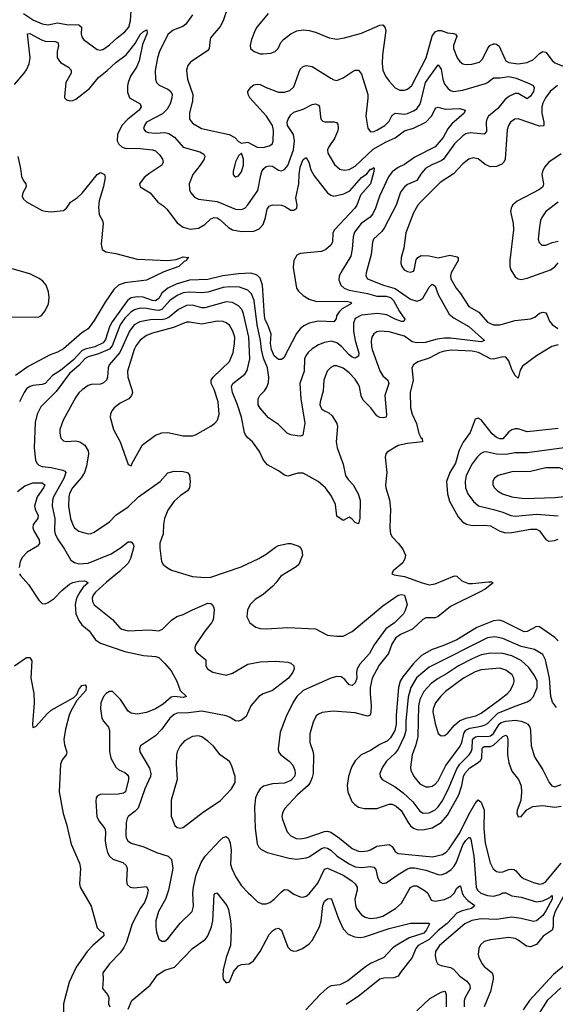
# Model space of a CAD drawing. Header units: inches. Extents: x 1682530 to 1839546, y 640742 to 791647.
# Tile 770 of 923: x 1771145 to 1774632, y 741086 to 747498. Entities that reach past the tile are written whole.
import ezdxf

# ---------------------------------------------------------------- set-up
doc = ezdxf.new("R2010")
doc.units = ezdxf.units.IN
doc.header["$MEASUREMENT"] = 0
doc.layers.add('B7774', color=7, linetype='Continuous')

msp = doc.modelspace()

# ---------------------------------------------------------------- linework, layer by layer
at = {"layer": 'B7774', "color": 5}
for points, elevation in [([(1771170, 747537.8), (1771235.5, 747495.5), (1771290, 747470.6), (1771330, 747463.9), (1771390, 747477), (1771450, 747466.3), (1771530, 747465.8), (1771546.5, 747450), (1771545, 747405), (1771550, 747386), (1771561.1, 747370), (1771650, 747304.4), (1771670, 747300.4), (1771690, 747307.2), (1771730, 747334.9), (1771779, 747381), (1771830, 747418.5), (1771854.3, 747450), (1771866.6, 747490), (1771873.7, 747590)], 640), ([(1772494.8, 747570), (1772470.1, 747490), (1772450, 747454.5), (1772390, 747382), (1772384.4, 747370), (1772377.8, 747310), (1772370, 747297.6), (1772257.4, 747222.6), (1772239.8, 747200.2), (1772231.1, 747170), (1772237.3, 747110), (1772272, 747010), (1772269.3, 746970), (1772249.3, 746890), (1772250.2, 746850.2), (1772270, 746824.4), (1772328.2, 746790), (1772509.6, 746749.6), (1772546, 746730), (1772570, 746704.4), (1772590, 746694.4), (1772630, 746700.2), (1772690, 746667.6), (1772730, 746665.9), (1772770, 746676.5), (1772789.8, 746690.2), (1772795.7, 746710), (1772797, 746777), (1772790.5, 746810), (1772751.1, 746870), (1772643.4, 746990), (1772631.7, 747010), (1772629.1, 747030.9), (1772650, 747059.5), (1772670, 747073.5), (1772690, 747079.1), (1772710, 747076.3), (1772750, 747055.8), (1772830, 747026.6), (1772870, 747026.7), (1772903.5, 747036.5), (1772930, 747061.6), (1772970, 747175.3), (1772990, 747194.3), (1773010, 747199.6), (1773050, 747193.1), (1773170, 747117.3), (1773190, 747106), (1773210, 747102.6), (1773250, 747118.9), (1773310, 747159.6), (1773330, 747169), (1773350.2, 747170.2), (1773370, 747142.4), (1773410.8, 747010), (1773412.6, 746987.4), (1773399, 746870), (1773411.8, 746791.8), (1773430, 746768.8), (1773450, 746770.3), (1773470, 746778.2), (1773521.7, 746810), (1773550, 746837.4), (1773570, 746875.8), (1773590, 746888.6), (1773650, 746883.5), (1773670, 746886.9), (1773710, 746904.1), (1773730, 746918.6), (1773750, 746944.9), (1773757.3, 746962.7), (1773787.9, 747090), (1773870, 747204.9), (1773890, 747176.4), (1773899.3, 747110), (1773910, 747078.9), (1773931.4, 747051.4), (1773950, 747038), (1773970, 747031.2), (1774030, 747038.5), (1774177.5, 747082.5), (1774191.5, 747088.5), (1774230, 747119.7), (1774270, 747118.8), (1774330, 747129.3), (1774376.8, 747116.8), (1774462.7, 747082.7), (1774488, 747070), (1774494.8, 747054.8), (1774491, 747030), (1774470, 747000.4), (1774450, 746983.1), (1774390, 747017.5), (1774370, 747016.9), (1774330, 746998.3), (1774304.3, 746975.7), (1774259.1, 746920.9), (1774196.8, 746870), (1774185.4, 746850), (1774182, 746830), (1774183.8, 746770), (1774170, 746752.1), (1774077.7, 746762.3), (1774050, 746754.9), (1774030, 746742.4), (1773976.8, 746690), (1773905.3, 746590), (1773890, 746578), (1773827.5, 746552.5), (1773790, 746530.5), (1773760.7, 746499.3), (1773730.1, 746449.9), (1773670, 746423.9), (1773650.1, 746409.9), (1773625, 746375), (1773595, 746290), (1773518.6, 746141.4), (1773502.1, 746117.9), (1773448.4, 746070), (1773441, 746050), (1773434.3, 745970), (1773400.2, 745850), (1773399.1, 745830), (1773410.4, 745810), (1773513.1, 745770), (1773590, 745746.7), (1773690, 745677.1), (1773730, 745666.2), (1773750, 745671), (1773770, 745684.1), (1773810, 745755.6), (1773830, 745775.2), (1773840.5, 745770), (1773850, 745763.7), (1773868.8, 745708.8), (1773940.1, 745580.1), (1773974, 745554), (1774070, 745501.2), (1774170.4, 745409.7), (1774150, 745400.7), (1773950, 745424.7), (1773910, 745425.1), (1773862.3, 745417.7), (1773783.9, 745396.1), (1773730, 745393.3), (1773701.3, 745401.3), (1773650, 745437.6), (1773550, 745466.5), (1773489.5, 745470.5), (1773470, 745465.3), (1773450, 745452.3), (1773438.5, 745430), (1773433.9, 745406.1), (1773435, 745370), (1773440.7, 745350), (1773490, 745211.5), (1773510, 745179.7), (1773542.8, 745150), (1773548.6, 745130), (1773521.2, 745050), (1773533.3, 744926.7), (1773530.3, 744909.7), (1773514.4, 744905.6), (1773490, 744907.7), (1773470, 744918.7), (1773431.3, 744970), (1773381.4, 745021.4), (1773368.9, 745048.9), (1773356.7, 745110), (1773347.5, 745130), (1773330, 745156.5), (1773290, 745198.3), (1773250, 745228.4), (1773210, 745244.3), (1773190, 745243.4), (1773170, 745233.6), (1773147.3, 745210), (1773124.8, 745150), (1773120.5, 745079.5), (1773100.7, 745010), (1773099.1, 744990), (1773110, 744964.2), (1773128.4, 744950), (1773157.4, 744937.4), (1773179.4, 744919.4), (1773209.4, 744869.4), (1773214.5, 744850), (1773205.8, 744750), (1773211.1, 744710), (1773250, 744603), (1773266.1, 744530), (1773283.3, 744503.3), (1773316.5, 744470), (1773349.1, 744410), (1773360.7, 744370), (1773359.5, 744250), (1773350, 744215.3), (1773330, 744222.7), (1773310, 744245.2), (1773290, 744258), (1773250, 744237), (1773210, 744266), (1773200, 744340), (1773175.7, 744395.7), (1773135.9, 744450), (1773087.9, 744490), (1772990, 744544.8), (1772955.5, 744544.5), (1772890, 744526.3), (1772870, 744531.5), (1772830, 744560.5), (1772759.3, 744599.3), (1772731.5, 744630), (1772706.3, 744686.3), (1772660.7, 744750), (1772630, 744774.5), (1772614.5, 744794.5), (1772607.4, 744810), (1772587.9, 744910), (1772562.8, 744990), (1772529.9, 745070), (1772523.9, 745110), (1772532.5, 745130), (1772611.1, 745190), (1772626.1, 745213.9), (1772643.4, 745290), (1772636.5, 745430), (1772602.2, 745582.2), (1772591.2, 745610), (1772570, 745634.8), (1772530, 745657), (1772490, 745660.5), (1772350, 745621.9), (1772330, 745622.7), (1772270, 745638.7), (1772230, 745636), (1772178.5, 745610), (1772118.5, 745561.5), (1772095.2, 745550), (1772070, 745544.4), (1772010, 745545.6), (1771970, 745540.3), (1771926.5, 745530), (1771890, 745510.4), (1771858.7, 745470), (1771795.7, 745330), (1771727.9, 745250), (1771719.8, 745230), (1771715.4, 745170), (1771708.8, 745150), (1771690, 745133.7), (1771670, 745125), (1771610, 745121.7), (1771590, 745115.1), (1771551.5, 745088.5), (1771530, 745067.3), (1771510, 745040.7), (1771426.9, 744890), (1771406.3, 744830), (1771405.8, 744805.9), (1771412.3, 744772.3), (1771430, 744756.3), (1771450.4, 744750.4), (1771510, 744754.9), (1771537.3, 744750), (1771568.4, 744728.4), (1771590.2, 744690), (1771592.1, 744670), (1771580.1, 744590), (1771567.1, 744550), (1771544.7, 744515.3), (1771488.6, 744450), (1771470, 744412.1), (1771464.6, 744390), (1771463.1, 744330), (1771476.1, 744250), (1771490, 744208.5), (1771501.3, 744190), (1771530, 744167.3), (1771590, 744149.1), (1771610, 744151.5), (1771630, 744160.8), (1771730, 744228.1), (1771770, 744271.4), (1771850, 744326.2), (1771917.2, 744390), (1772058.3, 744490), (1772110, 744546.8), (1772150, 744558), (1772210, 744556.5), (1772237.3, 744550), (1772250, 744531), (1772254.9, 744490), (1772250.3, 744450), (1772237.1, 744430), (1772190, 744397.3), (1772150, 744362.3), (1772110, 744303), (1772088.4, 744250), (1772080.2, 744210), (1772078.9, 744150), (1772057.7, 744090), (1772056.8, 744056.8), (1772067.9, 743970), (1772078.9, 743950), (1772107.6, 743927.6), (1772133.9, 743913.9), (1772270, 743872.4), (1772350, 743865.2), (1772390, 743867.7), (1772585.8, 743934.2), (1772702, 743990), (1772750, 744018), (1772810, 744064.2), (1772830, 744073.6), (1772890, 744086.3), (1772910, 744086), (1772962.8, 744070), (1772970, 744064), (1772982.8, 744042.8), (1772986.4, 744010), (1772963, 743950), (1772945.8, 743934.1), (1772844.7, 743875.3), (1772813.1, 743830), (1772793.4, 743810), (1772730, 743754), (1772678.2, 743721.8), (1772645.5, 743690), (1772627.4, 743652.6), (1772623.6, 743610), (1772642.4, 743570), (1772682.6, 743542.6), (1772710, 743534.3), (1772750, 743531.3), (1772890, 743540.2), (1773070, 743531.3), (1773149.6, 743489.6), (1773210, 743482.5), (1773250, 743484.4), (1773310, 743513.4), (1773510, 743681.8), (1773609.7, 743750), (1773630, 743754.2), (1773650.6, 743750), (1773668, 743690), (1773655.6, 743650), (1773643.1, 743630), (1773586, 743570), (1773527.8, 743532.2), (1773453.3, 743426.7), (1773422.5, 743370), (1773359.8, 743300.2), (1773342.5, 743270), (1773337.5, 743250), (1773338.9, 743210), (1773330, 743180.4), (1773310, 743161.5), (1773290, 743166), (1773261.8, 743201.8), (1773238, 743218), (1773210, 743219.8), (1773170, 743209.8), (1772990, 743129.9), (1772950, 743090.5), (1772925.4, 743054.6), (1772879.6, 742960.3), (1772841.2, 742858.8), (1772827.2, 742750), (1772830.3, 742730), (1772845.3, 742710), (1772899.5, 742670), (1772923, 742643), (1772936.6, 742610), (1772938.4, 742590), (1772934.1, 742570), (1772910, 742543.4), (1772870, 742525.8), (1772790, 742521.8), (1772733, 742507), (1772711, 742489), (1772695.4, 742464.6), (1772680.6, 742430), (1772674.5, 742370), (1772678.8, 742230), (1772691.5, 742131.5), (1772702.4, 742110), (1772715.9, 742095.9), (1772755, 742075), (1772898.3, 742038.3), (1772950, 742031.6), (1773010, 742039), (1773030, 742047.2), (1773110, 742100.4), (1773130, 742106.3), (1773150, 742102.5), (1773170, 742089.5), (1773210.8, 742050.8), (1773290, 742001), (1773330, 741982.4), (1773370, 741976.6), (1773430, 741982.5), (1773450, 741980.2), (1773463, 741963), (1773474, 741914), (1773485.3, 741890), (1773490, 741883), (1773510, 741872.7), (1773530, 741877.6), (1773608, 741932), (1773670, 741967.7), (1773690, 741974.3), (1773715, 741975), (1773790, 741958.6), (1773870, 741930.8), (1773890, 741930.1), (1773919.1, 741940.9), (1773955.1, 741964.9), (1773974.8, 741985.2), (1773988.9, 742011.1), (1774030, 742124.6), (1774050, 742153.7), (1774070, 742173.2), (1774073, 742173), (1774082.3, 742162.3), (1774102, 742050), (1774116.1, 741850), (1774125.1, 741830), (1774147.3, 741810), (1774190, 741793.6), (1774230, 741789.5), (1774270, 741800.5), (1774290, 741813), (1774310, 741813.1), (1774350, 741791.9), (1774410, 741784.1), (1774510, 741754.4), (1774550, 741759), (1774597.4, 741782.6), (1774610, 741794.7), (1774612.9, 741792.9), (1774611.7, 741770), (1774570, 741693.9), (1774550, 741664.7), (1774510, 741630.6), (1774490, 741625.2), (1774410, 741645.5), (1774350, 741652.8), (1774250, 741639.2), (1774150, 741642.3), (1774087.7, 741632.3), (1774043.8, 741610), (1773878.9, 741470), (1773852, 741430), (1773850, 741404.7), (1773857.4, 741370), (1773868.4, 741348.4), (1773890, 741337.7), (1773950, 741325.2), (1773970, 741314.4), (1774011.3, 741270), (1774056.8, 741236.8), (1774076.4, 741210), (1774078.5, 741190), (1774044.6, 741130), (1774039.5, 741110), (1774039.1, 741070)], 660), ([(1772761.9, 747538.1), (1772688.9, 747450), (1772678, 747430), (1772654.9, 747370), (1772645.5, 747330), (1772647.7, 747310), (1772671, 747290), (1772710, 747275.8), (1772730, 747275.3), (1772779.7, 747280.3), (1772809, 747290), (1772826.6, 747310), (1772845.6, 747350), (1772863, 747370), (1772910, 747406.5), (1772950, 747425.5), (1772990, 747431.5), (1773030, 747427.9), (1773070, 747416.9), (1773160.8, 747380.8), (1773210, 747372.3), (1773259.6, 747380.4), (1773370, 747410.2), (1773490, 747462.7), (1773510, 747464.9), (1773522.6, 747450), (1773528, 747428), (1773506.2, 747270), (1773504.7, 747210), (1773510.1, 747170.1), (1773526.9, 747130), (1773550, 747098), (1773590, 747054.6), (1773619.5, 747039.5), (1773650, 747039.2), (1773670, 747046.5), (1773698, 747070), (1773791.6, 747250), (1773830.5, 747390), (1773850, 747419.4), (1773870, 747428.8), (1773890, 747428.1), (1773930, 747412.7), (1773969.3, 747409.3), (1773983, 747403), (1773990.2, 747390), (1773968.3, 747330), (1773969.6, 747309.6), (1773994, 747250), (1774010, 747226), (1774031, 747211), (1774050, 747206.7), (1774088.5, 747208.5), (1774138.8, 747221.2), (1774158.7, 747241.3), (1774191.2, 747308.8), (1774206.9, 747330), (1774230, 747341.5), (1774240.7, 747340.7), (1774250, 747339.8), (1774266.7, 747326.7), (1774303.2, 747243.2), (1774310.8, 747230.8), (1774330, 747219.7), (1774390, 747211.6), (1774450, 747220.2), (1774490, 747238.8), (1774530, 747278), (1774550, 747290.2), (1774570, 747287.7), (1774611.6, 747231.6), (1774630, 747216.6), (1774690, 747193.3)], 680), ([(1772270.3, 747530), (1772226.9, 747470), (1772206.4, 747453.6), (1772144.2, 747430), (1772110, 747401), (1772055.2, 747290), (1772041.6, 747250), (1772027.4, 747167.4), (1772027.9, 747110), (1772036.5, 747090), (1772052, 747072), (1772110, 747046.2), (1772129.5, 747029.5), (1772136.6, 747010), (1772136, 746990), (1772123.5, 746950), (1772104, 746916), (1772073.9, 746886.1), (1771971.3, 746830), (1771956.3, 746810), (1771951.3, 746790), (1771963.1, 746770), (1771983, 746763), (1772030, 746759.8), (1772090, 746763), (1772116.6, 746756.6), (1772153.2, 746733.2), (1772210, 746667.2), (1772318.4, 746638.4), (1772343.2, 746623.2), (1772350.3, 746610), (1772346.7, 746590), (1772320.8, 746550), (1772272.3, 746490), (1772248, 746430), (1772250.3, 746390), (1772259.6, 746370), (1772283, 746343), (1772308.4, 746328.4), (1772430, 746315.1), (1772550, 746264.8), (1772590, 746262.3), (1772610, 746270.2), (1772630, 746291.6), (1772694.6, 746385.4), (1772713.9, 746486.1), (1772721.8, 746510), (1772735.3, 746530), (1772750, 746542), (1772770, 746547.5), (1772790, 746544.3), (1772830, 746518.4), (1772850, 746515), (1772870, 746522.6), (1772890, 746549.1), (1772928.1, 746650), (1772934.3, 746710), (1772927.2, 746750), (1772889.5, 746810), (1772887.2, 746830), (1772892.6, 746850), (1772910, 746877.6), (1772930, 746895.5), (1772990, 746915), (1773050, 746945), (1773070, 746950.2), (1773090, 746941.3), (1773096.5, 746930), (1773102.9, 746862.9), (1773107.9, 746847.9), (1773118.2, 746838.2), (1773132.2, 746832.2), (1773192.1, 746832), (1773207.8, 746827.7), (1773216.9, 746816.9), (1773219.2, 746790), (1773214.2, 746770), (1773194.6, 746725.4), (1773157.7, 746670), (1773149.4, 746650), (1773150.2, 746630), (1773194.3, 746554.3), (1773230, 746525.2), (1773258, 746518), (1773290, 746523.5), (1773330, 746544.7), (1773445.9, 746654.1), (1773530, 746702.4), (1773590.5, 746729.5), (1773650, 746775.4), (1773710, 746792), (1773789.9, 746830.1), (1773827.1, 746870), (1773854.7, 746925.2), (1773870, 746929.2), (1773915.1, 746915.1), (1774010, 746919), (1774045.5, 746910), (1774038, 746890), (1773959, 746821), (1773933.1, 746786.9), (1773901.2, 746730), (1773850, 746669.8), (1773717, 746603), (1773650, 746554.6), (1773610, 746536.1), (1773570, 746506.6), (1773545.9, 746474.1), (1773486.8, 746350), (1773461.8, 746270), (1773445.1, 746234.9), (1773427.3, 746212.7), (1773368.6, 746170), (1773325.3, 746114.7), (1773316.1, 746083.9), (1773310, 746004), (1773301.7, 745958.3), (1773245.6, 745870), (1773225.4, 745830), (1773223.6, 745803.6), (1773236.5, 745770), (1773257.2, 745750), (1773290, 745736.6), (1773410, 745715.4), (1773470, 745697.7), (1773530, 745697.2), (1773558.2, 745690), (1773578.6, 745670), (1773616.8, 745596.8), (1773653.1, 745546.9), (1773646.2, 745533.8), (1773630, 745533.3), (1773590, 745547.3), (1773535.3, 745575.3), (1773474.9, 745585.1), (1773370, 745574.2), (1773330, 745551.4), (1773317.7, 745522.3), (1773318.6, 745470), (1773329.3, 745409.3), (1773352.5, 745327.6), (1773350, 745306.6), (1773330, 745294.3), (1773310, 745299.9), (1773290, 745315.5), (1773241, 745370), (1773210, 745394.8), (1773175.1, 745404.9), (1773130, 745396.8), (1773090, 745381.4), (1773050, 745355.6), (1773023.2, 745330), (1773007.6, 745310), (1773000.2, 745290), (1772996.4, 745210), (1772968.8, 745130), (1772974.7, 745030), (1773002.4, 744870), (1772988.5, 744791.5), (1772973.8, 744786.2), (1772952.3, 744787.7), (1772910, 744794.8), (1772885.4, 744805.4), (1772830, 744861.1), (1772764.4, 744904.4), (1772710, 744968.5), (1772698.5, 744990), (1772697.8, 745030), (1772707.6, 745050), (1772738.2, 745081.8), (1772754.1, 745105.9), (1772764.7, 745135.3), (1772767.3, 745170), (1772757.3, 745230), (1772733.2, 745293.2), (1772718.1, 745350), (1772711.7, 745410), (1772691.2, 745510), (1772671.7, 745670), (1772654, 745714), (1772630, 745736.1), (1772575.5, 745755.5), (1772510, 745759.5), (1772470, 745753.3), (1772370, 745723.5), (1772330, 745719.5), (1772250, 745724.6), (1772210, 745719.1), (1772170, 745702.1), (1772122, 745670), (1772069.5, 745610.5), (1772050, 745605.1), (1772030, 745605.8), (1771970, 745617.9), (1771930, 745618.7), (1771891.4, 745608.6), (1771870, 745594.8), (1771830, 745553.9), (1771798.5, 745510), (1771746.2, 745373.8), (1771730, 745352.5), (1771658.6, 745321.4), (1771590, 745303.4), (1771570, 745291.4), (1771531.5, 745248.5), (1771470, 745194.3), (1771383.1, 745076.9), (1771282.6, 744977.4), (1771259.1, 744930), (1771244.3, 744875.7), (1771238.8, 744710), (1771247.1, 744630), (1771257.2, 744610), (1771270, 744597.8), (1771290, 744588.8), (1771350, 744582.2), (1771424.9, 744564.9), (1771438.8, 744558.8), (1771446, 744550), (1771432.9, 744510), (1771365.2, 744390), (1771357.9, 744370), (1771356.1, 744330), (1771372.5, 744250), (1771371.8, 744170), (1771376.2, 744150), (1771390, 744116.9), (1771436.9, 744050), (1771477.8, 743977.8), (1771502.4, 743962.4), (1771530, 743954.6), (1771590, 743958.4), (1771739.4, 744020.6), (1771801.2, 744058.8), (1771850, 744098.9), (1771870, 744098.7), (1771883.2, 744083.2), (1771887.6, 744070), (1771883.9, 744050), (1771865.9, 743990), (1771850, 743958.7), (1771795.5, 743904.5), (1771710, 743835.4), (1771638.5, 743770), (1771623.7, 743750), (1771617.1, 743730), (1771618.9, 743710), (1771630, 743687.7), (1771750, 743591.2), (1771797.6, 743537.6), (1771810, 743529.2), (1771850, 743519.3), (1771990, 743525.2), (1772050, 743519.3), (1772074.7, 743530), (1772132.6, 743587.4), (1772168.2, 743611.8), (1772210, 743625), (1772270, 743655.8), (1772370, 743698), (1772390, 743696.9), (1772398.9, 743690), (1772409.3, 743669.3), (1772410.9, 743650), (1772403.5, 743590), (1772393.6, 743570), (1772350, 743516.9), (1772291.7, 743430), (1772284.6, 743410), (1772287.2, 743390), (1772297.4, 743377.4), (1772356.3, 743330), (1772357.3, 743290), (1772367.3, 743270), (1772402.8, 743250), (1772490, 743230.3), (1772530, 743242.7), (1772630, 743300.7), (1772710, 743316.3), (1772810, 743321.7), (1772890, 743314.1), (1772910, 743307.8), (1772930.1, 743290), (1772932.2, 743270), (1772924.2, 743250), (1772895.7, 743210), (1772790, 743130.4), (1772730, 743106.9), (1772702.7, 743090), (1772649.5, 743030), (1772619.1, 742960.9), (1772590, 742936.1), (1772570, 742929.7), (1772550, 742931.1), (1772510, 742956.9), (1772490, 742963.9), (1772330, 742996), (1772244.3, 742984.3), (1772170, 742981), (1772150, 742972.9), (1772122.9, 742950), (1772070, 742877.2), (1772030, 742834.6), (1771931.5, 742768.5), (1771924.9, 742750), (1771928, 742730), (1771990, 742623.8), (1771998.2, 742590), (1771996.3, 742570), (1771958.4, 742490), (1771916, 742364), (1771896.6, 742343.4), (1771850.3, 742310), (1771843.8, 742296.2), (1771838.6, 742270), (1771835.9, 742190), (1771838.6, 742170), (1771848.9, 742150), (1771870, 742136.2), (1771952.4, 742112.4), (1772035, 742075), (1772110.8, 742050.8), (1772132.9, 742030), (1772141.1, 741970), (1772114.5, 741830), (1772094, 741770), (1772048.5, 741690), (1772031.1, 741630), (1772030.2, 741590.2), (1772035.5, 741555.5), (1772050, 741510.7), (1772070, 741496.4), (1772090, 741496.4), (1772110, 741512.4), (1772190, 741614.4), (1772267.3, 741690), (1772275.8, 741724.2), (1772272.1, 741810), (1772275.8, 741850), (1772294.2, 741930), (1772325.9, 742010), (1772351.5, 742050), (1772450, 742155.8), (1772470, 742172.7), (1772490, 742178), (1772505.3, 742165.3), (1772515.3, 742135.3), (1772521.9, 742090), (1772517.7, 741997.7), (1772525, 741970), (1772550, 741918.4), (1772590, 741858), (1772631.3, 741811.3), (1772650, 741797.6), (1772692.7, 741752.7), (1772720.8, 741740.8), (1772750, 741740.6), (1772774, 741750), (1772802, 741770), (1772850, 741819.6), (1772870, 741833.1), (1772890, 741831.8), (1772930, 741802.4), (1772970, 741785.5), (1772990, 741783), (1773010, 741790.5), (1773030, 741805.5), (1773085.3, 741874.7), (1773130, 741965.5), (1773150, 741971.6), (1773250, 741926.2), (1773307.6, 741890), (1773330.1, 741870), (1773341.6, 741850), (1773342.3, 741830), (1773326.7, 741770), (1773330.7, 741730.7), (1773337.8, 741710), (1773370, 741667.7), (1773393.3, 741653.3), (1773425.7, 741645.7), (1773470, 741648.6), (1773510, 741660.9), (1773592.1, 741710), (1773630, 741744.7), (1773677.5, 741830), (1773690, 741845.8), (1773710, 741858.5), (1773730, 741856.6), (1773785.5, 741825.5), (1773803.2, 741810), (1773824.6, 741764.6), (1773850, 741757.1), (1773910, 741769.2), (1773952.3, 741787.7), (1773972.9, 741810), (1773990, 741841.5), (1774010, 741858), (1774014.5, 741854.5), (1774026.7, 741810), (1774037.2, 741790), (1774061.9, 741761.9), (1774107.8, 741730), (1774099.6, 741720.4), (1774085.7, 741710), (1774025.4, 741694.6), (1773990, 741679.3), (1773927.7, 741612.3), (1773870, 741566.6), (1773811.7, 741508.2), (1773739.5, 741470), (1773723.6, 741450), (1773699.4, 741390), (1773621.1, 741290), (1773610, 741269.7), (1773581.8, 741258.2), (1773516, 741256), (1773488.9, 741250), (1773356.8, 741143.2), (1773270, 741084.8)], 640), ([(1771110, 747077.2), (1771174.6, 747150), (1771190, 747172.3), (1771206.7, 747210), (1771211.9, 747250), (1771194.5, 747405.5), (1771210, 747409.1), (1771286.4, 747366.4), (1771310, 747357.8), (1771375.9, 747355.9), (1771392.9, 747350), (1771396.5, 747330), (1771387.8, 747290), (1771389.4, 747250), (1771410, 747220.2), (1771462.4, 747190), (1771479.2, 747170), (1771479.3, 747150), (1771444.7, 747090), (1771435.5, 746995.5), (1771435.5, 746990), (1771450, 746975.5), (1771470.4, 746970.3), (1771490, 746971.7), (1771510, 746981.5), (1771599.8, 747050), (1771657.8, 747122.2), (1771713.7, 747166.3), (1771770, 747220.3), (1771838.5, 747270), (1771896.6, 747343.4), (1771930, 747400.8), (1771950, 747420.9), (1771972.2, 747432.2), (1771974, 747410), (1771943.5, 747336.5), (1771923.4, 747230), (1771904.9, 747190), (1771866.3, 747130), (1771850.1, 747090), (1771846.8, 747066.8), (1771847.2, 747027.2), (1771860.7, 746990), (1771930.1, 746950.1), (1771936.3, 746930), (1771923.5, 746910), (1771848.1, 746850), (1771810, 746808.3), (1771782.3, 746750), (1771780.4, 746710), (1771790, 746687.8), (1771810, 746670.1), (1771830, 746662.3), (1771930, 746660.3), (1772010, 746651.3), (1772030, 746643.2), (1772056.7, 746616.7), (1772074, 746590), (1772079.3, 746570), (1772070.2, 746550), (1771984.8, 746495.2), (1771954.7, 746470), (1771924.6, 746430), (1771928.8, 746410), (1771994, 746370), (1772044.9, 746310), (1772084.1, 746284.1), (1772103.8, 746263.8), (1772170, 746174.3), (1772210, 746146), (1772254.4, 746134.4), (1772310, 746140.4), (1772350, 746164.3), (1772390, 746200.9), (1772410, 746210.1), (1772430, 746207.5), (1772450, 746195.8), (1772505.3, 746145.3), (1772530, 746129.5), (1772590, 746118.8), (1772670, 746121.1), (1772703.8, 746136.2), (1772730, 746163.6), (1772746.2, 746210), (1772756.4, 746263.6), (1772770, 746284.2), (1772790, 746293.6), (1772850, 746290.4), (1772870, 746283.8), (1772910, 746258.4), (1772930, 746258.7), (1772949.6, 746270.4), (1772950.8, 746290), (1772942.4, 746337.6), (1772963.2, 746430), (1772963.9, 746490), (1772970, 746537.3), (1772990, 746586.7), (1773010, 746601.6), (1773027.4, 746570), (1773040.6, 746520.6), (1773062.4, 746482.4), (1773150, 746371.3), (1773170, 746355), (1773190, 746349.4), (1773256.1, 746363.9), (1773295.3, 746384.7), (1773370, 746470.2), (1773404.7, 746495.3), (1773430, 746525.5), (1773435.5, 746524.5), (1773450, 746534.8), (1773452, 746532), (1773450.3, 746510.3), (1773428.7, 746430), (1773364.5, 746355.5), (1773339.4, 746290), (1773327.5, 746270), (1773195, 746130), (1773183.7, 746110), (1773181.1, 746050), (1773171.3, 746030), (1773137.5, 746002.6), (1773110, 745989.2), (1772970, 745976.2), (1772950, 745964.4), (1772928.8, 745930), (1772924.6, 745884.6), (1772947.9, 745750), (1772960.3, 745730), (1772990, 745702), (1773030, 745678.6), (1773070, 745665.4), (1773282.4, 745662.4), (1773297.7, 745657.7), (1773304.2, 745650), (1773245, 745615), (1773224.4, 745595.6), (1773208.4, 745570), (1773205.2, 745550), (1773190.4, 745530), (1773090, 745534.3), (1773030, 745521.6), (1772995.7, 745504.3), (1772970, 745484.6), (1772946.1, 745453.9), (1772864.2, 745295.8), (1772850, 745284.5), (1772830, 745285.5), (1772801.9, 745310), (1772783.8, 745350), (1772777.9, 745390), (1772781.3, 745450), (1772760.8, 745510), (1772743.5, 745543.5), (1772737.9, 745570), (1772725.3, 745770), (1772710, 745814.2), (1772692.7, 745832.7), (1772679.6, 745839.6), (1772646.7, 745846.7), (1772570, 745842.4), (1772466.7, 745830), (1772370, 745806.9), (1772250, 745801.8), (1772164.1, 745775.9), (1772110, 745750.7), (1772070, 745717), (1772050, 745683.2), (1772030, 745667.8), (1772010, 745670.3), (1771948.7, 745691.3), (1771910, 745694.2), (1771870, 745687.7), (1771845.9, 745670), (1771746, 745530), (1771730, 745498.4), (1771704.1, 745415.9), (1771687.2, 745392.8), (1771633.3, 745366.7), (1771570, 745352.9), (1771550, 745342.2), (1771496, 745284), (1771410, 745212.8), (1771359.2, 745180.8), (1771310, 745128.7), (1771290, 745122.1), (1771230, 745116.9), (1771211.4, 745110), (1771190, 745093.9), (1771173.2, 745070), (1771143.9, 745010)], 620), ([(1774647.2, 747070), (1774599.2, 747030), (1774567.5, 746990), (1774550, 746955.1), (1774543.9, 746930), (1774544.5, 746890), (1774557, 746830), (1774557.6, 746810), (1774553.9, 746806.1), (1774530, 746804.7), (1774390, 746851.9), (1774369.3, 746850.7), (1774339.5, 746830), (1774326.9, 746810), (1774318.4, 746781.6), (1774305.5, 746590), (1774297.8, 746570), (1774283.2, 746556.8), (1774250, 746541.6), (1774210, 746539.6), (1774175.1, 746555.1), (1774130, 746591.7), (1774097.6, 746597.6), (1774070, 746590.8), (1774030, 746558.7), (1773970, 746495.4), (1773881.6, 746438.4), (1773753.7, 746310), (1773736.8, 746290), (1773710, 746240.5), (1773658.2, 746110), (1773646.2, 746010), (1773629.2, 745950), (1773626.9, 745910), (1773632.2, 745890), (1773648.4, 745870), (1773670, 745858.7), (1773690, 745854.4), (1773710, 745860.5), (1773713.7, 745866.3), (1773726.4, 745933.6), (1773737, 745950), (1773758.5, 745961.5), (1773810, 745961.1), (1773870, 745947.8), (1773945, 745965), (1773994.2, 745954.2), (1774000.4, 745950), (1774000.3, 745930), (1773954.4, 745850), (1773949.4, 745830), (1773952.1, 745810), (1773986.2, 745750), (1774014.6, 745714.6), (1774070, 745630.2), (1774133.5, 745593.5), (1774190, 745527.4), (1774230, 745510.1), (1774270, 745511.6), (1774370, 745539), (1774470, 745549.6), (1774498.6, 745561.4), (1774530, 745586), (1774553.3, 745593.3), (1774570, 745588.9), (1774578, 745578), (1774594.9, 745534.9), (1774612.5, 745512.5), (1774648.2, 745488.2)], 680), ([(1771133.1, 746606.9), (1771150.9, 746530), (1771157.3, 746477.3), (1771168.7, 746448.7), (1771184.9, 746430), (1771187.7, 746410), (1771164.9, 746370), (1771160.9, 746350), (1771170.3, 746330), (1771190, 746312.9), (1771290, 746256.3), (1771310, 746250.6), (1771350, 746246.8), (1771430, 746255.5), (1771450, 746270.6), (1771476.3, 746310), (1771520.4, 746339.6), (1771551.8, 746368.2), (1771650, 746490.5), (1771670, 746503.7), (1771696, 746490), (1771700.2, 746470), (1771690, 746412), (1771661.5, 746318.5), (1771656.9, 746276.9), (1771662.1, 746230), (1771684, 746190), (1771689.1, 746170), (1771675.9, 746035.9), (1771681.1, 746001.1), (1771705.7, 745985.7), (1771770, 745975.3), (1771910, 745938.2), (1772110, 745930.9), (1772162.9, 745937.1), (1772210, 745953.4), (1772246.8, 745950), (1772236.2, 745943.8), (1772230.3, 745930), (1772216.3, 745923.7), (1772181.3, 745890), (1772082.9, 745857.1), (1771970, 745802.7), (1771830, 745785), (1771787.7, 745770), (1771758.4, 745741.6), (1771701.7, 745658.3), (1771630, 745539.8), (1771590, 745485.5), (1771550, 745459.4), (1771430, 745354.5), (1771390, 745333.1), (1771343.6, 745316.5), (1771199.8, 745240.2), (1771118.3, 745181.7)], 580), ([(1774670, 746624.7), (1774589.2, 746570), (1774562.6, 746537.4), (1774548.6, 746510), (1774544.2, 746490), (1774554.8, 746430), (1774550, 746409.8), (1774528.3, 746391.7), (1774383.3, 746316.7), (1774354.6, 746290), (1774344, 746270), (1774341.3, 746250), (1774358.3, 746170), (1774360.4, 746130), (1774337.1, 745930), (1774337.2, 745890), (1774342.4, 745870), (1774370, 745824.6), (1774390, 745810.3), (1774410, 745806.7), (1774450, 745814), (1774600.4, 745870), (1774630, 745889.3), (1774650, 745914.5)], 720), ([(1774650, 746309.8), (1774570.4, 746250), (1774544.9, 746210), (1774536.5, 746190), (1774529.1, 746150), (1774521.7, 746070), (1774527.1, 746047.1), (1774544, 746030), (1774570, 746029.1), (1774612.9, 746047.1), (1774650, 746056.5)], 740), ([(1771070, 745563.8), (1771250, 745561.5), (1771270, 745563.4), (1771287.5, 745572.5), (1771310, 745601.6), (1771332.1, 745647.9), (1771337.3, 745690), (1771333.2, 745726.9), (1771316.4, 745770), (1771295.5, 745795.5), (1771272.3, 745812.3), (1771210, 745842.8), (1771050, 745889.4)], 580), ([(1774650, 745380.9), (1774609.4, 745370.6), (1774510, 745309.8), (1774419.2, 745240.8), (1774404.3, 745215.7), (1774390, 745164.7), (1774370, 745181), (1774350, 745220.5), (1774330, 745276.3), (1774310, 745299.8), (1774290, 745303.7), (1774230, 745287.6), (1774210, 745289.3), (1774132.7, 745330), (1774090, 745339.7), (1773954, 745346), (1773910, 745340.2), (1773881.1, 745330), (1773810, 745293.3), (1773737.1, 745270), (1773708.8, 745250), (1773699, 745230), (1773707.6, 745150), (1773688.1, 745070), (1773690.2, 744970), (1773699.7, 744930), (1773729.2, 744869.2), (1773743.2, 744803.2), (1773756.3, 744776.3), (1773764.9, 744770), (1773766.8, 744750), (1773670, 744738.8), (1773610, 744724.5), (1773538.2, 744681.8), (1773528.4, 744670), (1773524.2, 744650), (1773535.9, 744550), (1773526.7, 744470), (1773528.4, 744450), (1773551.7, 744371.7), (1773558.8, 744310), (1773554.7, 744190), (1773558.5, 744150), (1773569.4, 744129.4), (1773609.3, 744089.3), (1773638.9, 744050), (1773656, 744010), (1773653.4, 743990), (1773638.4, 743961.6), (1773576.3, 743910), (1773567.7, 743890), (1773583.4, 743883.4), (1773650, 743872.7), (1773766, 743830), (1773810, 743818.9), (1773850, 743823.5), (1773975.4, 743875.4), (1773990, 743874.9), (1774024, 743844), (1774067.4, 743827.4), (1774093.7, 743826.3), (1774197.8, 743837.8), (1774216.9, 743836.9), (1774227.7, 743830), (1774174.9, 743790), (1774139.1, 743770), (1773950, 743675.8), (1773868.7, 743611.3), (1773850, 743602.6), (1773790, 743603), (1773770, 743592.7), (1773703.2, 743530), (1773624.6, 743495.4), (1773591.6, 743470), (1773567.8, 743432.2), (1773545.1, 743370), (1773485.5, 743294.5), (1773440.1, 743210), (1773427.3, 743150), (1773425.8, 743110), (1773432.8, 743030), (1773431.8, 742988.2), (1773426.7, 742970), (1773410, 742962.6), (1773330, 742984.9), (1773184.8, 742995.2), (1773113.8, 742986.2), (1773090, 742975.8), (1773076.2, 742963.8), (1773055.6, 742924.4), (1773032.9, 742847.1), (1773034.7, 742790), (1773054.1, 742734.1), (1773058, 742710), (1773056.4, 742590), (1773050, 742562.7), (1773036.2, 742530), (1773022.1, 742510), (1772954, 742450), (1772870, 742358), (1772855.4, 742330), (1772851.9, 742310), (1772855.2, 742290), (1772885.4, 742210), (1772910, 742182.6), (1772945.5, 742165.5), (1772970, 742163.2), (1773010, 742169.5), (1773130, 742210.7), (1773150, 742212.9), (1773170, 742206.1), (1773227.1, 742167.1), (1773310, 742100.1), (1773350, 742083.1), (1773370, 742080.4), (1773410, 742084.5), (1773430, 742091.7), (1773470, 742116.6), (1773550, 742126.3), (1773570, 742114.7), (1773590, 742080.2), (1773610, 742068.6), (1773833, 742047), (1773898.4, 742061.6), (1773922.6, 742077.4), (1773941.6, 742098.4), (1774010, 742202.2), (1774070, 742323.1), (1774110, 742392.8), (1774130, 742417.2), (1774150, 742403.2), (1774168.8, 742350), (1774165.9, 742230), (1774176.5, 742136.5), (1774208, 742008.1), (1774227.6, 741967.6), (1774250, 741950.2), (1774270, 741946.6), (1774290, 741948.8), (1774330, 741963.3), (1774350, 741966.7), (1774363.6, 741963.6), (1774376.2, 741956.2), (1774402.4, 741922.4), (1774425.2, 741905.2), (1774490, 741878.4), (1774530, 741869.4), (1774550, 741873.6), (1774570, 741885.3), (1774670, 742005)], 680), ([(1774650, 744836.1), (1774450, 744813.6), (1774390, 744834.7), (1774370, 744834.1), (1774350, 744827.5), (1774330, 744813.2), (1774290.5, 744769.5), (1774270, 744768.8), (1774250, 744778.2), (1774221.8, 744801.8), (1774150, 744892), (1774130, 744902.9), (1774110, 744896), (1774076.9, 744810), (1774033.1, 744746.9), (1774006.1, 744693.9), (1773983.4, 744610), (1773946, 744550), (1773924.6, 744490), (1773929.4, 744410), (1773943.4, 744363.4), (1774000.8, 744260.8), (1774027.3, 744227.3), (1774053.4, 744213.4), (1774090, 744203.6), (1774170, 744206.8), (1774210, 744201.6), (1774270, 744167), (1774310, 744156.8), (1774350, 744158.8), (1774470, 744181.3), (1774510, 744179.3), (1774529.1, 744169.1), (1774570, 744113.7), (1774590, 744102.6), (1774626, 744106), (1774650, 744115.5)], 720), ([(1774690, 744710.5), (1774450, 744677), (1774370, 744676.4), (1774310, 744665.8), (1774249, 744669), (1774190, 744682.2), (1774170, 744682.9), (1774146.3, 744673.7), (1774122.6, 744650), (1774090, 744606), (1774051.8, 744530), (1774044.6, 744490), (1774048.3, 744450), (1774062.5, 744410), (1774099.6, 744359.6), (1774133.1, 744333.1), (1774230.7, 744309.3), (1774291.3, 744291.3), (1774342.4, 744270), (1774370, 744264.8), (1774510, 744278.4), (1774650, 744267.2)], 740), ([(1771130, 744425), (1771177.5, 744462.5), (1771230, 744481.3), (1771290, 744482.7), (1771309.1, 744470), (1771300.1, 744450), (1771257.7, 744390), (1771240.1, 744330), (1771244.3, 744310), (1771264.1, 744270), (1771261.9, 744250), (1771232.8, 744210), (1771230.2, 744190), (1771235.8, 744170), (1771272.1, 744110), (1771273.4, 744086.6), (1771261.1, 744070), (1771194.3, 744030), (1771162.9, 743997.1), (1771147.9, 743970), (1771141.3, 743930)], 620), ([(1771144, 743890), (1771150, 743879.3), (1771201, 743821), (1771270, 743717.1), (1771290, 743697.1), (1771310, 743694.9), (1771330, 743702.4), (1771370, 743727.9), (1771419.5, 743780.5), (1771470, 743822.7), (1771490, 743833.1), (1771530, 743842.3), (1771564.6, 743844.6), (1771580.6, 743840.6), (1771590.1, 743830), (1771558.3, 743801.7), (1771535.2, 743770), (1771514.7, 743730), (1771506.4, 743690), (1771511, 743630), (1771530, 743585.6), (1771550, 743557.1), (1771597.7, 743517.7), (1771639.1, 743459.1), (1771670, 743438.3), (1771830, 743382.9), (1771950, 743357.1), (1772030.2, 743350.2), (1772050, 743344), (1772090, 743306.3), (1772130, 743256.9), (1772168.2, 743190), (1772190, 743130.3), (1772231.3, 743090), (1772210, 743084.4), (1772150.6, 743090.6), (1772130, 743085.2), (1772078.7, 743041.3), (1772029.7, 743009.7), (1771970, 742987.2), (1771910, 742976.2), (1771870, 742982.4), (1771850, 742994.8), (1771801.9, 743070), (1771750, 743122.6), (1771730, 743122.7), (1771707.8, 743110), (1771690, 743089.8), (1771673.3, 743050), (1771671.5, 743010), (1771679.7, 742950), (1771690, 742930.4), (1771722.8, 742890), (1771729.2, 742870), (1771728.6, 742731.4), (1771738.6, 742690), (1771770, 742630.3), (1771790, 742613.6), (1771830, 742595.2), (1771843.7, 742583.7), (1771853.3, 742570), (1771854.2, 742550), (1771832.9, 742470), (1771820, 742460), (1771786.2, 742453.9), (1771668.3, 742451.7), (1771650, 742442.4), (1771642.4, 742430), (1771641, 742410), (1771647.6, 742310), (1771660.3, 742280.3), (1771698.8, 742230), (1771704.2, 742210), (1771702.2, 742150), (1771707, 742110), (1771715.7, 742075.7), (1771728.7, 742050), (1771751.1, 742031.1), (1771816.9, 742010), (1771839, 741990), (1771845.5, 741970), (1771839.7, 741890), (1771845.3, 741865.3), (1771863, 741850), (1771890, 741844.3), (1771970, 741854), (1771981.4, 741830), (1771973.3, 741790), (1771956.3, 741750), (1771929.7, 741710), (1771876.6, 741610), (1771839.2, 741490), (1771823.7, 741456.3), (1771799.8, 741420.2), (1771730, 741350.7), (1771685.4, 741290), (1771688, 741250), (1771683.6, 741190), (1771716.4, 741150), (1771724.4, 741130), (1771723.1, 741090), (1771730.6, 741070)], 620), ([(1774650, 743454), (1774630, 743475.7), (1774530, 743545.2), (1774510, 743546.3), (1774450, 743513.9), (1774430, 743512.1), (1774290, 743580.4), (1774267.3, 743587.3), (1774230, 743583.9), (1774120.8, 743539.2), (1773990, 743459.5), (1773899.2, 743420.8), (1773830, 743397.1), (1773761.9, 743358.1), (1773710, 743306.5), (1773640.4, 743219.6), (1773622.9, 743190), (1773611.8, 743148.2), (1773595.2, 742970), (1773596.2, 742910), (1773587.6, 742870), (1773558.4, 742821.6), (1773538.9, 742801.1), (1773490, 742779.1), (1773430, 742739.6), (1773369.2, 742710.8), (1773330, 742672.5), (1773305.9, 742630), (1773285.9, 742570), (1773278, 742510), (1773282.3, 742470), (1773307.8, 742407.8), (1773326.3, 742386.3), (1773350, 742370.2), (1773390, 742360.9), (1773470, 742360.2), (1773550, 742389.5), (1773570, 742388.9), (1773596.8, 742376.8), (1773628.3, 742348.3), (1773673.9, 742270), (1773690, 742248.3), (1773710, 742233), (1773730, 742225.1), (1773770, 742222.5), (1773830, 742236), (1773889, 742271), (1773930, 742318), (1774003.3, 742450), (1774024.2, 742510), (1774034.4, 742570), (1774043.6, 742590), (1774074.8, 742625.2), (1774130, 742659.9), (1774145.2, 742674.8), (1774153.8, 742690), (1774156.7, 742750), (1774161.4, 742758.6), (1774170, 742765.5), (1774210, 742765.7), (1774230, 742773.1), (1774290, 742830.1), (1774310, 742838.4), (1774318.8, 742830), (1774322.2, 742810), (1774321.8, 742710), (1774330, 742659.5), (1774350, 742605.2), (1774393.4, 742550), (1774410.2, 742509.8), (1774412.7, 742467.3), (1774407.6, 742412.4), (1774384.3, 742350), (1774381.6, 742330), (1774390, 742307.6), (1774410.6, 742309.4), (1774446.6, 742353.4), (1774486.8, 742373.2), (1774550, 742380.7), (1774630, 742369.1), (1774670, 742377.4)], 720), ([(1774639.6, 743019.6), (1774613.7, 743053.7), (1774602.7, 743090), (1774595.2, 743210), (1774568.8, 743328.8), (1774550, 743364.8), (1774496.4, 743396.4), (1774410, 743416.6), (1774290, 743468.4), (1774239.2, 743479.2), (1774190, 743472.4), (1773810, 743281.5), (1773728.7, 743211.3), (1773690.5, 743150), (1773674.2, 743085.8), (1773659.7, 742930), (1773658.5, 742870), (1773649.1, 742830.9), (1773610, 742747), (1773590, 742721.7), (1773533, 742670), (1773507.1, 742630), (1773490.3, 742590), (1773491.8, 742570), (1773504.4, 742550), (1773590, 742502.3), (1773642.5, 742462.5), (1773703.7, 742403.7), (1773750, 742344.5), (1773770.9, 742330.9), (1773810, 742332.7), (1773850, 742353.3), (1773870, 742373), (1773895.6, 742410), (1773935.7, 742484.3), (1773990, 742618.9), (1774010.7, 742649.4), (1774071.5, 742710), (1774084.8, 742730), (1774090.3, 742750), (1774092.4, 742807.6), (1774100.8, 742819.2), (1774112.4, 742827.6), (1774130, 742831.8), (1774189.9, 742830.1), (1774210, 742835.1), (1774230, 742850.6), (1774266.4, 742910), (1774279.3, 742920.7), (1774310, 742931), (1774370, 742936), (1774410.5, 742930), (1774438.9, 742918.9), (1774452.8, 742910), (1774466, 742890), (1774471.2, 742870), (1774475.6, 742770), (1774496.7, 742696.7), (1774550, 742612.2), (1774591.4, 742531.4), (1774610, 742509.1), (1774630, 742502.2), (1774670, 742517.7)], 740), ([(1771110, 743290.5), (1771190, 743343.8), (1771210, 743344), (1771222.8, 743322.8), (1771217.1, 743210), (1771237.6, 743110), (1771239.7, 743050), (1771227.3, 742910), (1771230, 742887.7), (1771250, 742896), (1771322.7, 742977.3), (1771350, 743000.7), (1771496.4, 743083.6), (1771516.3, 743103.7), (1771530, 743135.3), (1771550, 743161.7), (1771570, 743166), (1771576.5, 743156.5), (1771574.7, 743130), (1771516.3, 743063.7), (1771480, 743000), (1771467.5, 742970), (1771442.9, 742877.1), (1771432.5, 742810), (1771436.6, 742776.6), (1771452.1, 742728), (1771446.5, 742710), (1771421.2, 742678.8), (1771410, 742649.6), (1771402.5, 742470), (1771427.8, 742327.8), (1771450, 742259.1), (1771479.3, 742130), (1771534.1, 742005.9), (1771539.6, 741970), (1771534, 741870), (1771537.4, 741850), (1771610, 741724.4), (1771650, 741584.2), (1771670, 741563.2), (1771690, 741553.1), (1771691.5, 741531.5), (1771621.2, 741470), (1771583.5, 741430), (1771512.7, 741327.3), (1771466.1, 741230), (1771429.1, 741090), (1771430.1, 740969.9)], 580), ([(1774710, 741833.2), (1774630.7, 741690), (1774619.4, 741650), (1774618.9, 741590), (1774611.6, 741568.4), (1774553, 741530), (1774510, 741475), (1774470, 741460.7), (1774444.6, 741464.6), (1774390, 741504.8), (1774370, 741514.6), (1774330, 741522), (1774210, 741505.4), (1774170, 741494.3), (1774146, 741474), (1774133.4, 741450), (1774130.3, 741410), (1774134.9, 741390), (1774155.6, 741350), (1774170, 741332), (1774220.3, 741290), (1774228, 741270), (1774228.4, 741250), (1774210.1, 741170), (1774170.1, 741069.9)], 680), ([(1771850, 741054), (1771875.6, 741110), (1771994.3, 741210), (1772042.1, 741277.9), (1772090, 741308.4), (1772152.5, 741327.5), (1772270, 741448.9), (1772354.5, 741510), (1772370, 741531.6), (1772393.7, 741590), (1772401.7, 741630), (1772410, 741798), (1772414, 741806), (1772427.8, 741812.2), (1772493.2, 741730), (1772504, 741704), (1772517.5, 741630), (1772521, 741570), (1772517.6, 741470), (1772488.4, 741390), (1772470.4, 741310.4), (1772466.5, 741273.5), (1772470, 741248.7), (1772490, 741225.4), (1772510, 741232.2), (1772539.2, 741300.8), (1772570, 741337.6), (1772590, 741344.6), (1772639.3, 741350), (1772666.6, 741370), (1772710, 741428.9), (1772770, 741540.8), (1772790, 741564.9), (1772810, 741578.2), (1772830, 741582.7), (1772848.4, 741568.4), (1772890, 741458.4), (1772910, 741437.8), (1772930, 741431.8), (1772950, 741434.3), (1772986, 741450), (1773030, 741480.9), (1773050, 741501), (1773096.1, 741590), (1773107.1, 741630), (1773119.1, 741730), (1773130, 741757.1), (1773150, 741773.7), (1773170, 741774.3), (1773175.3, 741770), (1773217.9, 741650), (1773250, 741576.5), (1773283, 741543), (1773324.5, 741524.5), (1773361.9, 741521.9), (1773390, 741526.4), (1773550, 741579.6), (1773690, 741615), (1773810, 741614.9), (1773812.6, 741610), (1773793.8, 741570), (1773775.5, 741550), (1773681.3, 741518.7), (1773590, 741464.7), (1773570, 741449.8), (1773515.5, 741390), (1773430, 741351.6), (1773395.4, 741330), (1773281.9, 741238.1), (1773230, 741212.9), (1773173.5, 741206.5), (1773150, 741192.7), (1773101.6, 741150), (1773008.9, 741050)], 620), ([(1774695.9, 741344.1), (1774620.8, 741279.2), (1774463.7, 741110), (1774423.5, 741050)], 720), ([(1774667.7, 741192.3), (1774579.8, 741110), (1774516.8, 741010)], 740), ([(1773730, 741044.5), (1773815.6, 741124.4), (1773890, 741164.6), (1773910, 741172.2), (1773914.4, 741170), (1773922.3, 741150), (1773920.7, 741070)], 640)]:
    msp.add_lwpolyline(points, dxfattribs=dict(at, elevation=elevation))
for points, elevation in [([(1772590, 746629.2), (1772570, 746612.7), (1772550, 746572.7), (1772534.9, 746510), (1772534, 746490), (1772540.4, 746480.4), (1772550, 746474), (1772570, 746480.5), (1772590, 746507.3), (1772601, 746550), (1772602.6, 746590)], 660), ([(1772430, 745534.5), (1772330, 745515.7), (1772250, 745529.3), (1772230, 745527.6), (1772146.7, 745493.3), (1772010, 745456.7), (1771970, 745441.3), (1771930, 745411.3), (1771903.9, 745376.1), (1771889.2, 745350), (1771846.3, 745210), (1771849.4, 745170), (1771875.9, 745090), (1771878.2, 745070), (1771873.6, 745050), (1771855.3, 745030), (1771798.3, 745001.7), (1771760.3, 744970), (1771743.7, 744950), (1771735.3, 744930), (1771733.7, 744910), (1771755.3, 744830), (1771798.3, 744750), (1771850, 744602), (1771870, 744592), (1771876, 744610), (1771943.5, 744730), (1772030, 744792.9), (1772070, 744807.7), (1772110, 744809.3), (1772210, 744788.3), (1772270, 744787.5), (1772290, 744794.7), (1772390, 744852.2), (1772415.4, 744870), (1772433.1, 744890), (1772444.5, 744930), (1772437.6, 745010), (1772411.7, 745090), (1772392.2, 745130), (1772390.6, 745150), (1772403.5, 745170), (1772510, 745271.3), (1772535.7, 745330), (1772544.2, 745390), (1772545.2, 745430), (1772532.7, 745470), (1772510, 745507.8), (1772490, 745524.2), (1772470, 745532.5)], 680), ([(1774570, 744579.1), (1774470, 744556.5), (1774350, 744553), (1774260.5, 744530), (1774234.4, 744510), (1774224.6, 744490), (1774226.3, 744470), (1774237.4, 744450), (1774256.5, 744430), (1774288.4, 744410), (1774350, 744390.2), (1774430, 744380.8), (1774630, 744386.8), (1774690, 744393.8), (1774730, 744406.7), (1774753.6, 744430), (1774760.8, 744450), (1774760.8, 744470), (1774753.8, 744490), (1774730, 744527.6), (1774680.5, 744570), (1774658.7, 744578.7)], 760), ([(1774210, 743373.7), (1774150, 743361), (1774090, 743336), (1774001.1, 743290), (1773922.8, 743237.2), (1773870, 743208.1), (1773824.9, 743175.1), (1773776.8, 743123.2), (1773750.6, 743070), (1773741, 743030), (1773736.6, 742830), (1773723.6, 742776.4), (1773699.5, 742710), (1773689.4, 742629.4), (1773692.1, 742610), (1773711.2, 742570), (1773750, 742521.6), (1773790, 742502.9), (1773810, 742501.6), (1773830, 742506.5), (1773850, 742518.8), (1773870, 742541.8), (1773918.4, 742641.6), (1774013.1, 742766.9), (1774023.4, 742790), (1774035.8, 742850), (1774049.7, 742870.3), (1774076.1, 742883.9), (1774150, 742897), (1774174.5, 742905.5), (1774190, 742915.2), (1774258.9, 742981.1), (1774370, 743028.6), (1774450, 743056.6), (1774470.8, 743069.2), (1774490.4, 743089.7), (1774515.1, 743150), (1774513.4, 743193.4), (1774494.9, 743230), (1774459.2, 743279.2), (1774410, 743324.5), (1774350, 743356.1), (1774290, 743371.3)], 760), ([(1774270, 743274.2), (1774150, 743264.7), (1774110, 743251.5), (1774033.7, 743210), (1773916.8, 743123.2), (1773886.4, 743093.6), (1773852.6, 743050), (1773836, 743010), (1773835.8, 742990), (1773850, 742914), (1773870, 742850.6), (1773890, 742834.9), (1773910, 742835.8), (1773930, 742848.7), (1773975.6, 742904.4), (1774008.4, 742931.6), (1774050, 742949.7), (1774114.3, 742965.7), (1774150, 742982.8), (1774272.1, 743070), (1774320.6, 743110), (1774339.1, 743130), (1774360.7, 743170), (1774364.6, 743190), (1774362, 743210), (1774351.4, 743231.4), (1774310, 743261.2)], 780), ([(1772310, 742833.7), (1772270, 742830.9), (1772218.2, 742801.8), (1772188.9, 742770), (1772170.3, 742730), (1772166.7, 742710), (1772163.2, 742650), (1772169.2, 742550), (1772130, 742415.3), (1772130.3, 742310.3), (1772155.5, 742250), (1772170, 742237.1), (1772190, 742232.4), (1772210, 742238.4), (1772341.3, 742338.7), (1772450, 742411.7), (1772524.2, 742490), (1772548.2, 742530), (1772547.1, 742570), (1772524.4, 742644.4), (1772510, 742667.3), (1772449.7, 742710), (1772406.4, 742766.4), (1772370, 742800.5), (1772330, 742828.2)], 660)]:
    msp.add_lwpolyline(points, close=True, dxfattribs=dict(at, elevation=elevation))

doc.saveas('drawing.dxf')
